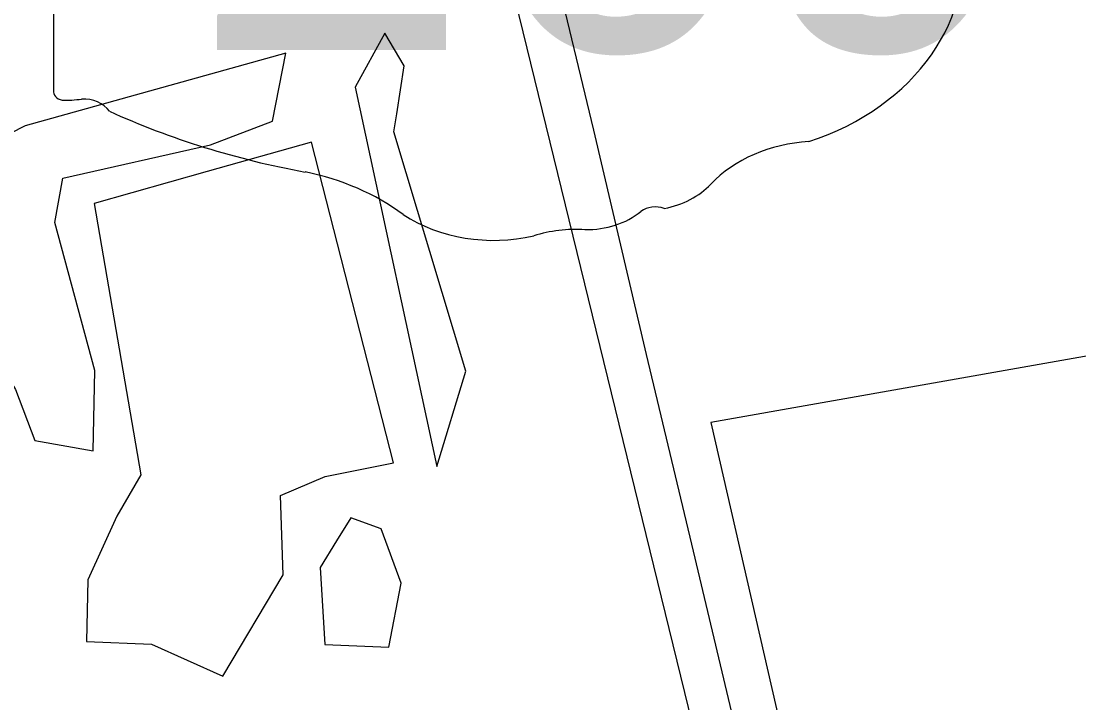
# Model space of a CAD drawing. Extents: x 0 to 34, y 0 to 22.
# Drawn here: x 6.7444 to 6.93, y 16.1349 to 16.2544 of the extents above; entities that cross this region are included whole.
import ezdxf

# ---------------------------------------------------------------- set-up
doc = ezdxf.new("R2010")
doc.units = 0
for name, color, linetype in [('GM_X_Minor_Lake', 7, 'Continuous'), ('GM_X_Minor_River', 7, 'Continuous'), ('GM_X_State_Route', 7, 'Continuous'), ('GM_X_State_Shield', 7, 'Continuous')]:
    doc.layers.add(name, color=color, linetype=linetype)

msp = doc.modelspace()

# ---------------------------------------------------------------- linework, layer by layer
at = {"layer": 'GM_X_Minor_Lake'}
for points in [[(6.80822, 16.25231), (6.80301, 16.24284), (6.81735, 16.17635), (6.82242, 16.19305), (6.8098, 16.23499), (6.8103, 16.23818)], [(6.8103, 16.23818), (6.8116, 16.24658), (6.80822, 16.25231)], [(6.79088, 16.24883), (6.74514, 16.23605), (6.73445, 16.23062), (6.72225, 16.22729), (6.72501, 16.2149), (6.7367, 16.20074), (6.74346, 16.18985), (6.74682, 16.18088)], [(6.79088, 16.24883), (6.74514, 16.23605), (6.73445, 16.23062), (6.72225, 16.22729), (6.72501, 16.2149), (6.7367, 16.20074), (6.74346, 16.18985), (6.74682, 16.18088), (6.75708, 16.17909), (6.75737, 16.19317), (6.75034, 16.21909), (6.75173, 16.22687), (6.77764, 16.23276), (6.78851, 16.23686), (6.79088, 16.24883)], [(6.74682, 16.18088), (6.75708, 16.17909), (6.75737, 16.19317), (6.75034, 16.21909), (6.75173, 16.22687), (6.77764, 16.23276), (6.78851, 16.23686), (6.79088, 16.24883)], [(6.77708, 16.22806), (6.75721, 16.22246), (6.76542, 16.17485), (6.76118, 16.16765), (6.75615, 16.15647), (6.75588, 16.14563), (6.76729, 16.14516), (6.7798, 16.13955), (6.79039, 16.15735), (6.78993, 16.17124), (6.79775, 16.1746), (6.80975, 16.17698), (6.79533, 16.2332)], [(6.79533, 16.2332), (6.77708, 16.22806)], [(6.86538, 16.18407), (6.89537, 16.05327), (6.90563, 16.05091), (6.91271, 16.05656), (6.92147, 16.05916), (6.9362, 16.06932), (6.95596, 16.09294), (6.96604, 16.16933), (6.96019, 16.20152)], [(6.96019, 16.20152), (6.94933, 16.19893), (6.94152, 16.19747), (6.86538, 16.18407)], [(6.79975, 16.16328), (6.79687, 16.15863), (6.79772, 16.14512), (6.80894, 16.14465), (6.81111, 16.15586), (6.80757, 16.1654), (6.80226, 16.16734)], [(6.80226, 16.16734), (6.79975, 16.16328)]]:
    msp.add_lwpolyline(points, dxfattribs=at)
at = {"layer": 'GM_X_Minor_River'}
msp.add_lwpolyline([(6.77086, 16.42946), (6.78992, 16.42628), (6.90123, 15.97144), (6.90964, 15.87456)], dxfattribs=at)
at = {"layer": 'GM_X_State_Route'}
msp.add_lwpolyline([(6.91681, 15.87542), (6.91628, 15.88088), (6.91467, 15.89749), (6.91075, 15.94436), (6.90957, 15.95518), (6.90825, 15.96443), (6.9066, 15.97362), (6.9043, 15.98427), (6.87713, 16.09922), (6.86204, 16.16272), (6.85411, 16.19597), (6.84489, 16.23532), (6.83798, 16.26403), (6.81965, 16.34113), (6.81273, 16.36984), (6.80466, 16.40407)], dxfattribs=at)
at = {"layer": 'GM_X_State_Shield'}
msp.add_line((6.7501, 16.34236), (6.7501, 16.2423), dxfattribs=at)
for centre, major_axis, start_param, end_param in [((6.86598, 16.26565), (0.04371, 0), 5.101752, 6.440018), ((6.75201, 16.24208), (0.00193, 0), 3.00124, 4.508301), ((6.7523, 16.25232), (0.0147, 0), 4.665946, 4.897461), ((6.7553, 16.23652), (0.0053, 0), 0.519207, 1.627899), ((6.82222, 16.32642), (0.1262, 0), 4.195997, 4.488961), ((6.88441, 16.21421), (0.02394, 0), 1.647645, 2.488434), ((6.78459, 16.19735), (0.03949, 0), 0.823519, 1.323587), ((6.85408, 16.2326), (0.01412, 0), 4.937069, 5.64225), ((6.8273, 16.23603), (0.02506, 0), 4.026481, 4.996735), ((6.84361, 16.22854), (0.01335, 0), 4.691044, 5.507374), ((6.85568, 16.21884), (0.00376, 0), 1.147584, 2.315152), ((6.84178, 16.20143), (0.02059, 0), 1.495662, 1.94098)]:
    msp.add_ellipse(centre, major_axis=major_axis, ratio=0.8, start_param=start_param, end_param=end_param, dxfattribs=at)

# ---------------------------------------------------------------- texts
msp.add_text('269', height=0.065918, dxfattribs=at).set_placement((6.77434, 16.24935))

doc.saveas('drawing.dxf')
